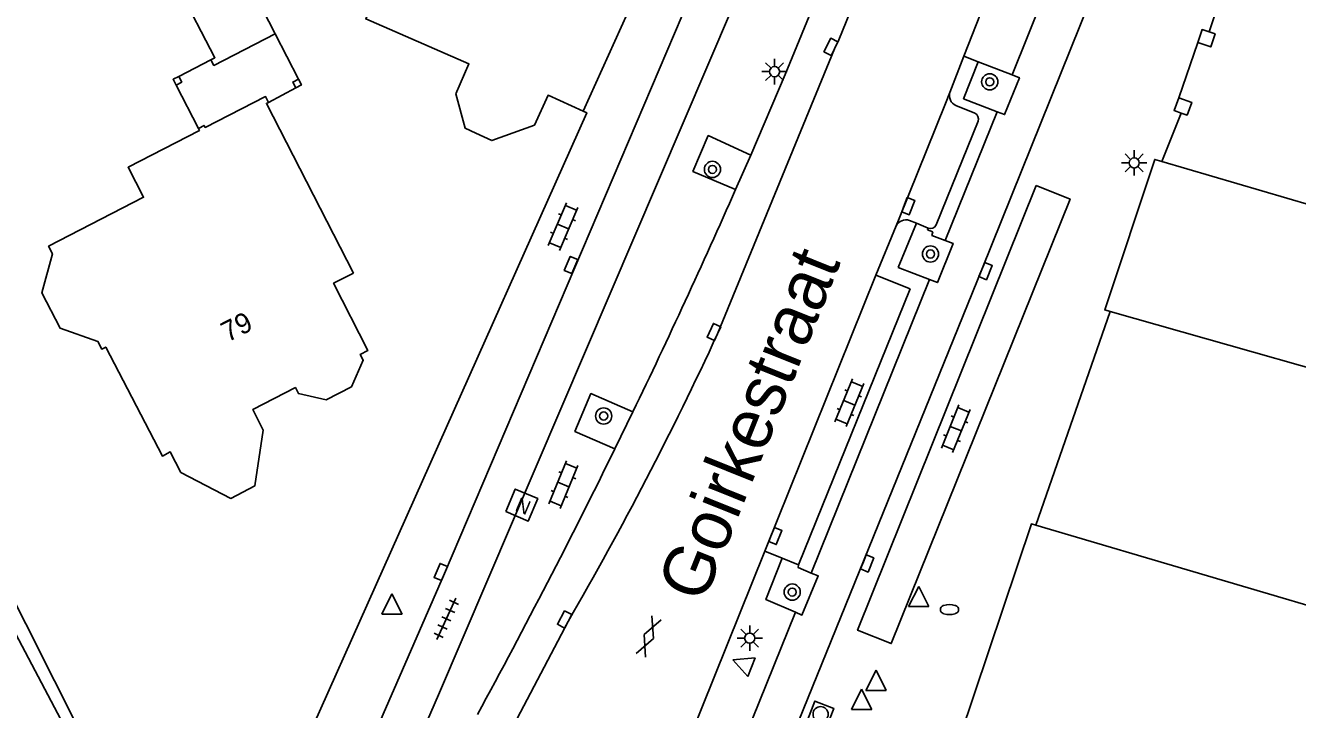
# Model space of a CAD drawing. Extents: x 132998 to 136004, y 396998 to 398512.
# Drawn here: x 133674.3 to 133737.1, y 398153.1 to 398186.8 of the extents above; entities that cross this region are included whole.
import ezdxf

# ---------------------------------------------------------------- set-up
doc = ezdxf.new("R2010")
doc.units = 0
for name, color, linetype in [('gg-afsc-hekwerk', 7, 'Continuous'), ('gg-afsc-muur', 7, 'Continuous'), ('gg-anno-huisnummerreeks BGT', 7, 'Continuous'), ('gg-anno-openbare ruimte label', 7, 'Continuous'), ('gg-bbg-bijgebouw', 7, 'Continuous'), ('gg-bbg-gedigitaliseerde bebouwing', 7, 'Continuous'), ('gg-bbg-hoofdgebouw', 7, 'Continuous'), ('gg-bbg-luifel en loopbrug', 7, 'Continuous'), ('gg-bbg-pilaar overkapping', 7, 'Continuous'), ('gg-knt-verharding', 7, 'Continuous'), ('gg-knt-verharding nz', 7, 'Continuous'), ('gt-symb-boom', 7, 'Continuous'), ('gt-symb-brandkraan', 7, 'Continuous'), ('gt-symb-gesloten verharding', 7, 'Continuous'), ('gt-symb-klinker verharding', 7, 'Continuous'), ('gt-symb-kolk', 7, 'Continuous'), ('gt-symb-lichtmast', 7, 'Continuous'), ('gt-symb-nortonput', 7, 'Continuous'), ('gt-symb-rioolschacht', 7, 'Continuous'), ('gt-symb-tegel verharding', 7, 'Continuous'), ('gt-symb-waterafsluiter', 7, 'Continuous')]:
    doc.layers.add(name, color=color, linetype=linetype)

# ---------------------------------------------------------------- blocks, each defined once
blk = doc.blocks.new('gt0-LMAST')
at = {"layer": 'gt-symb-lichtmast'}
for p, q in [((-0.182, 0.173), (-0.447, 0.438)), ((-0.005, 0.246), (-0.005, 0.621)), ((0.172, 0.173), (0.437, 0.438)), ((-0.255, -0.004), (-0.63, -0.004)), ((-0.182, -0.181), (-0.447, -0.446)), ((-0.005, -0.254), (-0.005, -0.629)), ((0.437, -0.446), (0.172, -0.181)), ((0.245, -0.004), (0.62, -0.004))]:
    blk.add_line(p, q, dxfattribs=at)
blk.add_circle((-0.005, -0.004), 0.25, dxfattribs=at)
blk = doc.blocks.new('gt0-KOLK')
at = {"layer": 'gt-symb-kolk'}
blk.add_lwpolyline([(0, 0), (0.375, 0), (0.375, 0.4), (-0.375, 0.4), (-0.375, 0), (0, 0)], dxfattribs=at)
blk = doc.blocks.new('gt0-WAFSL')
at = {"layer": 'gt-symb-waterafsluiter'}
for p, q in [((-0.5, -0.333), (0, 0.667)), ((0, 0.667), (0.5, -0.333)), ((0.5, -0.333), (-0.5, -0.333))]:
    blk.add_line(p, q, dxfattribs=at)
blk = doc.blocks.new('gt0-BOOM')
at = {"layer": 'gt-symb-boom'}
for radius in [0.4, 0.2]:
    blk.add_circle((0, 0), radius, dxfattribs=at)
blk = doc.blocks.new('gt0-BR')
at = {"layer": 'gt-symb-brandkraan'}
for centre, radius, start, end in [((-0.244, 0), 0.206, 107.56694, 252.43307), ((0.599, -2.664), 3, 106.89205, 107.56694), ((0, -0.691), 0.938, 73.10799, 106.89205), ((-0.599, -2.664), 3, 72.43309, 73.10799), ((0.244, 0), 0.206, 287.56695, 72.43309), ((0.599, 2.664), 3, 252.43307, 253.10797), ((0, 0.691), 0.938, 253.10797, 286.89206), ((-0.599, 2.664), 3, 286.89206, 287.56695)]:
    blk.add_arc(centre, radius, start, end, dxfattribs=at)
blk = doc.blocks.new('gt0-KL1')
at = {"layer": 'gt-symb-klinker verharding'}
for p, q in [((-1.15, 0.3), (1.15, 0.3)), ((-1, -0.3), (-1, 0.3)), ((-0.5, 0.3), (-0.5, 0.45)), ((0, -0.3), (0, 0.3)), ((0.5, 0.3), (0.5, 0.45)), ((1, -0.3), (1, 0.3)), ((-1.15, -0.3), (1.15, -0.3)), ((-0.5, -0.45), (-0.5, -0.3)), ((0.5, -0.45), (0.5, -0.3))]:
    blk.add_line(p, q, dxfattribs=at)
blk = doc.blocks.new('gt0-RS')
at = {"layer": 'gt-symb-rioolschacht'}
blk.add_lwpolyline([(-0.5, -0.5), (0.5, -0.5), (0.5, 0.5), (-0.5, 0.5)], close=True, dxfattribs=at)
blk.add_circle((0, 0), 0.375, dxfattribs=at)
blk = doc.blocks.new('gt0-GESVH1')
at = {"layer": 'gt-symb-gesloten verharding'}
for p, q in [((-0.992, -0.261), (0.008, 0.239)), ((0.008, -0.261), (-0.992, 0.239)), ((0.008, 0.239), (1.008, -0.261)), ((1.008, 0.239), (0.008, -0.261))]:
    blk.add_line(p, q, dxfattribs=at)
blk = doc.blocks.new('gt0-NPUT')
at = {"layer": 'gt-symb-nortonput'}
blk.add_lwpolyline([(-0.566, -0.608), (-0.566, 0.592), (0.634, 0.592), (0.634, -0.608)], close=True, dxfattribs=at)
blk.add_text('N', height=0.7, dxfattribs=at).set_placement((-0.221, -0.381))
blk = doc.blocks.new('gt0-TEG1')
at = {"layer": 'gt-symb-tegel verharding'}
for p, q in [((-1.125, 0), (1.125, 0)), ((-0.9, -0.25), (-0.9, 0.25)), ((-0.45, -0.25), (-0.45, 0.25)), ((0, -0.25), (0, 0.25)), ((0.45, -0.25), (0.45, 0.25)), ((0.9, -0.25), (0.9, 0.25))]:
    blk.add_line(p, q, dxfattribs=at)

msp = doc.modelspace()

# ---------------------------------------------------------------- linework, layer by layer
at = {"layer": 'gg-afsc-hekwerk'}
for p, q in [((133737.399, 398200.318), (133732.736, 398186.48)), ((133731.364, 398182.477), (133730.409, 398180.088)), ((133727.849, 398172.687), (133724.191, 398162.145))]:
    msp.add_line(p, q, dxfattribs=at)
at = {"layer": 'gg-afsc-muur'}
msp.add_line((133647.256, 398210.948), (133678.44, 398149.13), dxfattribs=at)
for points in [[(133732.178, 398185.947), (133732.392, 398186.594), (133732.736, 398186.48)], [(133732.178, 398185.947), (133732.824, 398185.733), (133733.038, 398186.38), (133732.736, 398186.48)], [(133731.24, 398183.23), (133731.016, 398182.601), (133731.364, 398182.477)], [(133731.24, 398183.23), (133731.881, 398183.002), (133731.657, 398182.373), (133731.364, 398182.477)], [(133685.793, 398146.183), (133702.02, 398182.49), (133701.844, 398182.569)]]:
    msp.add_lwpolyline(points, dxfattribs=at)
at = {"layer": 'gg-bbg-bijgebouw'}
msp.add_line((133684.707, 398190.136), (133686.642, 398186.382), dxfattribs=at)
for points in [[(133683.469, 398185.105), (133683.664, 398185.206), (133681.873, 398188.671), (133681.988, 398188.731)], [(133683.469, 398185.105), (133683.616, 398184.822), (133686.642, 398186.382)]]:
    msp.add_lwpolyline(points, dxfattribs=at)
at = {"layer": 'gg-bbg-gedigitaliseerde bebouwing'}
msp.add_lwpolyline([(133701.046, 398199.48), (133695.982, 398210.165), (133692.376, 398208.456), (133696.658, 398199.423), (133695.01, 398195.59), (133694.559, 398195.784), (133694.306, 398195.195), (133693.697, 398195.004), (133692.638, 398192.543), (133692.903, 398191.916), (133692.623, 398191.265), (133691.973, 398190.997), (133690.954, 398188.629), (133691.172, 398187.735), (133690.987, 398187.305), (133691.159, 398187.231), (133691.109, 398187.115), (133696.201, 398184.896), (133695.56, 398183.425), (133696.017, 398181.723), (133696.55, 398181.48)], dxfattribs=at)
at = {"layer": 'gg-bbg-hoofdgebouw'}
for points in [[(133706.871, 398193.344), (133705.741, 398190.806), (133705.587, 398190.863), (133701.844, 398182.569)], [(133686.31, 398182.999), (133686.164, 398183.284), (133683.184, 398181.768), (133683.133, 398181.865), (133682.85, 398181.718)], [(133686.31, 398182.999), (133686.212, 398182.949), (133690.5, 398174.58)], [(133696.55, 398181.48), (133697.34, 398181.12), (133699.44, 398181.88), (133700.11, 398183.35), (133701.844, 398182.569)], [(133682.85, 398181.718), (133682.9, 398181.621), (133679.381, 398179.803), (133680.145, 398178.323), (133675.454, 398175.901), (133675.647, 398175.528), (133675.117, 398173.612), (133676.02, 398171.861), (133677.888, 398171.204), (133678.081, 398170.831), (133678.278, 398170.93), (133681.072, 398165.555), (133681.461, 398165.757), (133681.99, 398164.74)], [(133727.849, 398172.687), (133727.59, 398172.76), (133730.06, 398180.19), (133730.409, 398180.088)], [(133730.409, 398180.088), (133739.05, 398177.55), (133739.3, 398178.39), (133741.6, 398177.75), (133741.34, 398176.87)], [(133690.5, 398174.58), (133689.52, 398174.08), (133691.22, 398170.77), (133690.84, 398170.57), (133690.99, 398170.28), (133690.41, 398168.97), (133689.16, 398168.33), (133687.79, 398168.64), (133687.64, 398168.93), (133685.53, 398167.85), (133686.05, 398166.83), (133685.63, 398164.08), (133684.45, 398163.47), (133681.99, 398164.74)], [(133724.191, 398162.145), (133741.13, 398157.14), (133744.33, 398168.02), (133727.849, 398172.687)], [(133724.191, 398162.145), (133723.97, 398162.21), (133720.46, 398151.74)]]:
    msp.add_lwpolyline(points, dxfattribs=at)
at = {"layer": 'gg-bbg-luifel en loopbrug'}
for p, q in [((133687.793, 398184.149), (133686.642, 398186.382)), ((133681.883, 398184.285), (133683.469, 398185.105)), ((133682.85, 398181.718), (133681.746, 398183.854)), ((133686.31, 398182.999), (133687.655, 398183.718))]:
    msp.add_line(p, q, dxfattribs=at)
for points in [[(133681.746, 398183.854), (133681.599, 398184.138), (133681.883, 398184.285)], [(133687.793, 398184.149), (133687.94, 398183.864), (133687.655, 398183.718)]]:
    msp.add_lwpolyline(points, dxfattribs=at)
at = {"layer": 'gg-bbg-pilaar overkapping'}
for points in [[(133681.883, 398184.285), (133682.029, 398184.001), (133681.746, 398183.854)], [(133687.655, 398183.718), (133687.508, 398184.002), (133687.793, 398184.149)]]:
    msp.add_lwpolyline(points, dxfattribs=at)
at = {"layer": 'gg-knt-verharding'}
for p, q in [((133725.93, 398191.585), (133723.014, 398184.354)), ((133732.178, 398185.947), (133731.24, 398183.23)), ((133720.64, 398185.286), (133719.939, 398183.494)), ((133723.014, 398184.354), (133721.349, 398185.008)), ((133722.282, 398182.54), (133719.72, 398176.189)), ((133720.235, 398182.845), (133721.179, 398182.464)), ((133721.342, 398182.082), (133719.273, 398176.959)), ((133710.112, 398180.403), (133709.365, 398178.698)), ((133717.447, 398177.274), (133717.296, 398176.909)), ((133717.296, 398176.909), (133716.293, 398174.485)), ((133717.387, 398174.86), (133718.294, 398177.035)), ((133718.294, 398177.035), (133717.949, 398177.179)), ((133718.873, 398176.793), (133718.294, 398177.035)), ((133718.873, 398176.793), (133718.841, 398176.714)), ((133718.841, 398176.714), (133719.101, 398176.61)), ((133717.387, 398174.86), (133718.943, 398174.263)), ((133716.293, 398174.485), (133710.807, 398160.863)), ((133718.943, 398174.263), (133713.104, 398159.786)), ((133716.293, 398174.485), (133717.991, 398173.801)), ((133712.478, 398160.19), (133717.991, 398173.801)), ((133704.299, 398167.737), (133703.411, 398165.914)), ((133710.807, 398160.863), (133706.094, 398149.15)), ((133710.807, 398160.863), (133711.667, 398160.517)), ((133711.667, 398160.517), (133712.478, 398160.19)), ((133701.104, 398157.401), (133698.233, 398151.953))]:
    msp.add_line(p, q, dxfattribs=at)
for points in [[(133731.3, 398244.807), (133725.594, 398231.385), (133719.603, 398217.489), (133695.001, 398159.758), (133688.387, 398144.61), (133684.641, 398136.329)], [(133733.364, 398244.119), (133694.697, 398153.777), (133691.352, 398146.048), (133674.837, 398109.473), (133668.115, 398096.878), (133655.132, 398073.162)], [(133709.957, 398144.677), (133710.307, 398146.38), (133710.661, 398147.714), (133711.08, 398149.028), (133721.523, 398174.753), (133738.075, 398215.852), (133743.788, 398230.199), (133747.366, 398239.462)], [(133720.007, 398199.697), (133714.471, 398186.078), (133714.251, 398185.649), (133708.478, 398171.589)], [(133723.521, 398192.559), (133723.096, 398191.559), (133720.64, 398185.286)], [(133713.461, 398188.38), (133711.812, 398184.382), (133710.112, 398180.403)], [(133721.349, 398185.008), (133720.618, 398183.182), (133722.282, 398182.54)], [(133722.282, 398182.54), (133722.642, 398182.401), (133723.375, 398184.212), (133723.014, 398184.354)], [(133719.939, 398183.494), (133719.723, 398182.944), (133717.447, 398177.274)], [(133710.112, 398180.403), (133708.015, 398181.36), (133707.262, 398179.596), (133709.365, 398178.698)], [(133718.943, 398174.263), (133719.328, 398174.115), (133720.104, 398176.045), (133719.72, 398176.189)], [(133719.72, 398176.189), (133719.059, 398176.436), (133719.101, 398176.61)], [(133704.299, 398167.737), (133702.224, 398168.639), (133701.438, 398166.771), (133703.411, 398165.914)], [(133711.667, 398160.517), (133710.863, 398158.476), (133712.323, 398157.848)], [(133712.323, 398157.848), (133712.641, 398157.711), (133713.446, 398159.641), (133713.104, 398159.786)], [(133713.104, 398159.786), (133712.461, 398160.058), (133712.478, 398160.19)], [(133712.323, 398157.848), (133710.193, 398152.567), (133709.68, 398151.461), (133709.212, 398150.333)]]:
    msp.add_lwpolyline(points, dxfattribs=at)
for centre, radius, start, end in [((133720.468, 398183.343), 0.55, 164.09498, 244.93918), ((133721.044, 398182.181), 0.314, 341.64118, 64.57485), ((133394.358, 398317.638), 344.287, 334.18956, 336.19918), ((133717.779, 398176.665), 0.541, 71.69723, 153.23064), ((133718.983, 398177.092), 0.319, 249.742, 335.3349), ((133549.471, 398245.22), 175.228, 329.92244, 335.1526), ((133392.791, 398318.43), 346.043, 331.40377, 333.84871)]:
    msp.add_arc(centre, radius, start, end, dxfattribs=at)
at = {"layer": 'gg-knt-verharding nz'}
msp.add_line((133721.349, 398185.008), (133720.64, 398185.286), dxfattribs=at)
for points in [[(133639.516, 398222.595), (133648.96, 398204.33), (133658.27, 398186.69), (133667.42, 398168.9), (133676.7, 398151.35), (133677.9, 398148.772)], [(133724.2, 398178.897), (133725.88, 398178.229), (133717.053, 398156.307), (133715.389, 398156.963), (133724.2, 398178.897)]]:
    msp.add_lwpolyline(points, dxfattribs=at)

# ---------------------------------------------------------------- block references
at = {"layer": 'gt-symb-boom'}
for p in [(133721.913, 398184.014), (133718.987, 398175.521), (133702.853, 398167.53), (133712.163, 398158.845)]:
    msp.add_blockref('gt0-BOOM', p, dxfattribs=at)
at = {"layer": 'gt-symb-boom', "rotation": -24.259084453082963}
msp.add_blockref('gt0-BOOM', (133708.226, 398179.694), dxfattribs=at)
at = {"layer": 'gt-symb-brandkraan'}
msp.add_blockref('gt0-BR', (133719.924, 398157.984), dxfattribs=at)
at = {"layer": 'gt-symb-gesloten verharding', "rotation": -112.58900388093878}
msp.add_blockref('gt0-GESVH1', (133705.095, 398156.653), dxfattribs=at)
at = {"layer": 'gt-symb-klinker verharding'}
for p, rotation in [((133700.849, 398176.875), 66.92177859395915), ((133714.981, 398168.185), 67.53882429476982), ((133720.234, 398166.905), 68.04971540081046), ((133700.867, 398164.146), 67.53882429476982)]:
    msp.add_blockref('gt0-KL1', p, dxfattribs=dict(at, rotation=rotation))
at = {"layer": 'gt-symb-kolk'}
for p, rotation in [((133714.25, 398185.649), 62.99934529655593), ((133717.704, 398177.956), -111.15264520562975), ((133701.427, 398174.898), 66.79388541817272), ((133721.522, 398174.753), -112.07794163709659), ((133708.478, 398171.589), 65.17685962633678), ((133711.146, 398161.684), -112.28037103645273), ((133715.679, 398160.334), -112.15258649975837), ((133695, 398159.758), 66.9745079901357), ((133701.103, 398157.401), 62.28149837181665)]:
    msp.add_blockref('gt0-KOLK', p, dxfattribs=dict(at, rotation=rotation))
at = {"layer": 'gt-symb-lichtmast'}
for p in [(133711.299, 398184.52), (133729.051, 398180.018), (133710.068, 398156.575)]:
    msp.add_blockref('gt0-LMAST', p, dxfattribs=at)
at = {"layer": 'gt-symb-nortonput', "rotation": -22.950363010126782}
msp.add_blockref('gt0-NPUT', (133698.785, 398163.158), dxfattribs=at)
at = {"layer": 'gt-symb-rioolschacht', "rotation": 69.08179501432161}
msp.add_blockref('gt0-RS', (133713.565, 398152.821), dxfattribs=at)
at = {"layer": 'gt-symb-tegel verharding', "rotation": 65.30485348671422}
msp.add_blockref('gt0-TEG1', (133695.09, 398157.527), dxfattribs=at)
at = {"layer": 'gt-symb-waterafsluiter'}
for p in [(133718.41, 398158.462), (133692.404, 398158.094), (133716.299, 398154.321), (133715.586, 398153.391)]:
    msp.add_blockref('gt0-WAFSL', p, dxfattribs=at)
at = {"layer": 'gt-symb-waterafsluiter', "rotation": 68.10284941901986}
msp.add_blockref('gt0-WAFSL', (133709.845, 398155.262), dxfattribs=at)

# ---------------------------------------------------------------- texts
at = {"layer": 'gg-anno-huisnummerreeks BGT'}
msp.add_text('79', height=1, rotation=27.1, dxfattribs=at).set_placement((133684.298, 398171.152))
at = {"layer": 'gg-anno-openbare ruimte label'}
msp.add_text('Goirkestraat', height=2.5, rotation=68.1, dxfattribs=at).set_placement((133707.772, 398158.228))

doc.saveas('drawing.dxf')
